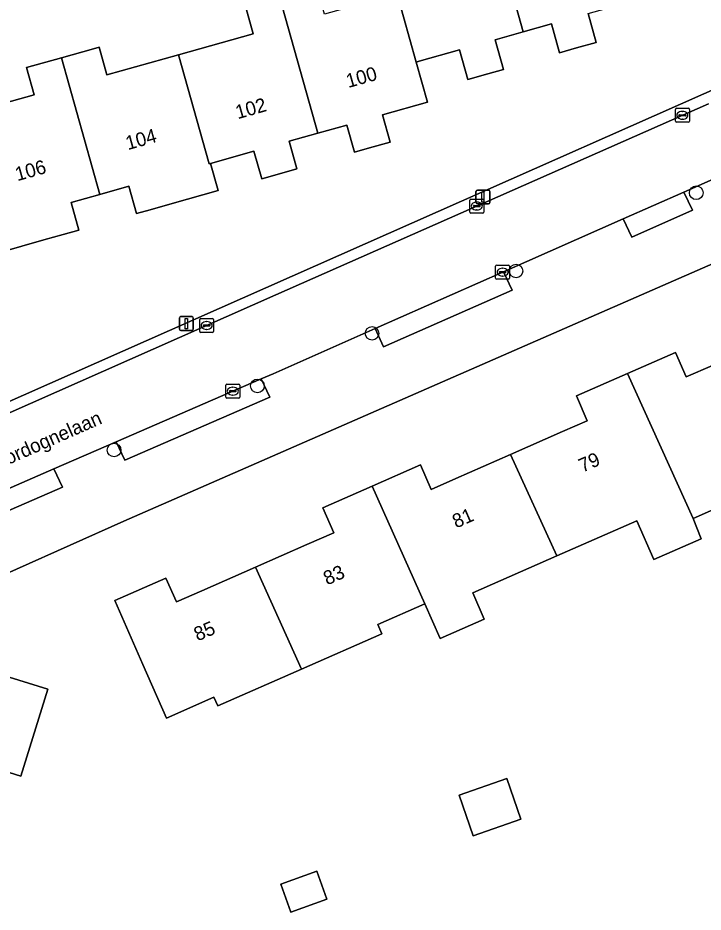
# Model space of a CAD drawing. Extents: x 158455 to 159797, y 387218 to 388672.
# Drawn here: x 159607.9 to 159657, y 387868.7 to 387932.9 of the extents above; entities that cross this region are included whole.
import ezdxf

# ---------------------------------------------------------------- set-up
doc = ezdxf.new("R2010")
doc.units = 0
for name, color, linetype in [('IMGEO_Boom', 7, 'Continuous'), ('IMGEO_Erf', 7, 'Continuous'), ('IMGEO_Kolk', 7, 'Continuous'), ('IMGEO_Lichtmast', 7, 'Continuous'), ('IMGEO_Openbare_ruimte_label', 7, 'Continuous'), ('IMGEO_Pand', 7, 'Continuous'), ('IMGEO_Pand_nummerreeks', 7, 'Continuous'), ('IMGEO_Parkeervlak_open', 7, 'Continuous'), ('IMGEO_Rijbaan_lokaal_open', 7, 'Continuous'), ('IMGEO_Voetpad_open', 7, 'Continuous')]:
    doc.layers.add(name, color=color, linetype=linetype)

msp = doc.modelspace()

# ---------------------------------------------------------------- linework, layer by layer
at = {"layer": 'IMGEO_Boom'}
for centre in [(159656.5, 387920.322), (159643.582, 387914.711), (159633.256, 387910.242), (159625.038, 387906.472), (159614.762, 387901.876)]:
    msp.add_circle(centre, 0.489, dxfattribs=at)
at = {"layer": 'IMGEO_Erf'}
for points in [[(159702.19, 387970.058), (159647.419, 387954.921), (159633.893, 387951.057), (159634.028, 387950.585), (159634.407, 387949.235), (159613.147, 387943.256), (159602.889, 387938.954), (159599.862, 387929.051), (159598.754, 387925.426), (159600.473, 387921.414), (159603.695, 387913.897), (159605.238, 387909.562), (159606.579, 387905.072), (159662.277, 387929.722), (159662.726, 387929.849), (159662.808, 387929.675), (159669.109, 387931.514), (159669.706, 387929.67), (159672.689, 387930.509), (159685.527, 387934.12), (159684.978, 387936.075), (159696.722, 387939.407)], [(159603.538, 387925.807), (159609.028, 387927.353), (159608.481, 387929.295), (159610.99, 387930.001), (159613.294, 387930.65), (159613.685, 387930.76), (159614.244, 387928.775), (159619.383, 387930.221), (159624.732, 387931.727), (159624.176, 387933.703)], [(159648.75, 387933.172), (159649.334, 387931.098), (159647.926, 387930.702), (159646.707, 387930.359), (159646.126, 387932.423), (159644.105, 387931.854), (159642.087, 387931.286), (159642.686, 387929.156), (159641.552, 387928.837), (159640.121, 387928.434), (159639.522, 387930.563), (159636.627, 387929.748), (159636.432, 387929.693), (159637.243, 387926.814), (159634.005, 387925.903), (159634.555, 387923.952), (159633.085, 387923.538), (159631.997, 387923.231), (159631.449, 387925.176), (159629.382, 387924.594), (159627.317, 387924.013), (159627.873, 387922.036), (159626.783, 387921.729), (159625.346, 387921.325), (159624.791, 387923.298), (159621.678, 387922.421), (159622.226, 387920.473), (159618.934, 387919.547), (159617.359, 387919.104), (159616.379, 387918.828), (159615.829, 387920.783), (159613.752, 387920.198), (159611.676, 387919.614), (159612.232, 387917.639), (159611.104, 387917.322), (159609.735, 387916.937), (159604.791, 387915.544)], [(159658.474, 387915.578), (159615.46, 387896.763), (159596.208, 387888.17)], [(159659.412, 387898.349), (159656.272, 387896.968), (159656.857, 387895.516), (159653.465, 387894.024), (159652.238, 387896.802), (159646.507, 387894.281), (159640.475, 387891.628), (159641.302, 387889.743), (159638.151, 387888.361), (159637.046, 387890.857), (159633.669, 387889.371), (159633.965, 387888.697), (159628.196, 387886.159), (159622.203, 387883.523), (159621.923, 387884.158), (159618.518, 387882.661), (159616.826, 387886.508), (159614.813, 387891.084), (159618.477, 387892.695), (159619.229, 387890.985), (159621.049, 387891.786), (159624.898, 387893.479), (159628.591, 387895.103), (159630.509, 387895.947), (159629.726, 387897.726), (159633.262, 387899.282), (159636.722, 387900.804), (159637.494, 387899.049), (159639.261, 387899.826), (159643.187, 387901.553), (159646.92, 387903.195), (159648.689, 387903.973), (159647.906, 387905.753), (159651.571, 387907.365), (159655.009, 387908.877), (159655.784, 387907.116), (159657.676, 387907.948)], [(159599.269, 387888.056), (159610.018, 387884.727), (159608.071, 387878.498), (159604.328, 387879.668)]]:
    msp.add_lwpolyline(points, dxfattribs=at)
for points in [[(159639.498, 387877.125), (159642.918, 387878.321), (159643.938, 387875.405), (159640.518, 387874.209)], [(159627.447, 387868.744), (159626.725, 387870.749), (159629.3, 387871.676), (159630.022, 387869.671)]]:
    msp.add_lwpolyline(points, close=True, dxfattribs=at)
at = {"layer": 'IMGEO_Kolk'}
for p, q in [((159655.007, 387925.45), (159655.007, 387926.302)), ((159655.082, 387926.376), (159655.934, 387926.376)), ((159656.008, 387926.302), (159656.008, 387925.45)), ((159655.266, 387925.87), (159655.266, 387925.882)), ((159655.704, 387925.833), (159655.306, 387925.833)), ((159655.309, 387925.919), (159655.707, 387925.919)), ((159655.518, 387925.596), (159655.493, 387925.596)), ((159655.495, 387926.156), (159655.52, 387926.156)), ((159655.75, 387925.882), (159655.75, 387925.87)), ((159655.934, 387925.376), (159655.082, 387925.376)), ((159640.267, 387918.94), (159640.267, 387919.792)), ((159640.342, 387919.866), (159641.194, 387919.866)), ((159641.268, 387919.792), (159641.268, 387918.94)), ((159640.526, 387919.36), (159640.526, 387919.372)), ((159640.964, 387919.323), (159640.566, 387919.323)), ((159640.569, 387919.409), (159640.967, 387919.409)), ((159640.755, 387919.646), (159640.78, 387919.646)), ((159641.01, 387919.372), (159641.01, 387919.36)), ((159641.194, 387918.866), (159640.342, 387918.866)), ((159640.778, 387919.086), (159640.753, 387919.086)), ((159642.119, 387914.201), (159642.119, 387915.053)), ((159642.194, 387915.127), (159643.046, 387915.127)), ((159642.378, 387914.621), (159642.378, 387914.633)), ((159642.421, 387914.67), (159642.819, 387914.67)), ((159642.607, 387914.907), (159642.632, 387914.907)), ((159642.862, 387914.633), (159642.862, 387914.621)), ((159643.12, 387915.053), (159643.12, 387914.201)), ((159643.046, 387914.127), (159642.194, 387914.127)), ((159642.816, 387914.584), (159642.418, 387914.584)), ((159642.63, 387914.347), (159642.605, 387914.347)), ((159620.899, 387910.38), (159620.899, 387911.232)), ((159620.974, 387911.306), (159621.826, 387911.306)), ((159621.158, 387910.8), (159621.158, 387910.812)), ((159621.201, 387910.849), (159621.599, 387910.849)), ((159621.387, 387911.086), (159621.412, 387911.086)), ((159621.642, 387910.812), (159621.642, 387910.8)), ((159621.9, 387911.232), (159621.9, 387910.38)), ((159621.826, 387910.306), (159620.974, 387910.306)), ((159621.596, 387910.763), (159621.198, 387910.763)), ((159621.41, 387910.526), (159621.385, 387910.526)), ((159622.774, 387905.668), (159622.774, 387906.52)), ((159622.849, 387906.594), (159623.701, 387906.594)), ((159623.262, 387906.374), (159623.287, 387906.374)), ((159623.775, 387906.52), (159623.775, 387905.668)), ((159623.033, 387906.088), (159623.033, 387906.1)), ((159623.471, 387906.051), (159623.073, 387906.051)), ((159623.076, 387906.137), (159623.474, 387906.137)), ((159623.285, 387905.814), (159623.26, 387905.814)), ((159623.517, 387906.1), (159623.517, 387906.088)), ((159623.701, 387905.594), (159622.849, 387905.594))]:
    msp.add_line(p, q, dxfattribs=at)
for points in [[(159655.007, 387925.45), (159655.007, 387926.302)], [(159655.082, 387926.376), (159655.934, 387926.376)], [(159656.008, 387926.302), (159656.008, 387925.45)], [(159655.934, 387925.376), (159655.082, 387925.376)], [(159640.267, 387918.94), (159640.267, 387919.792)], [(159640.342, 387919.866), (159641.194, 387919.866)], [(159641.268, 387919.792), (159641.268, 387918.94)], [(159641.194, 387918.866), (159640.342, 387918.866)], [(159642.119, 387914.201), (159642.119, 387915.053)], [(159642.194, 387915.127), (159643.046, 387915.127)], [(159643.12, 387915.053), (159643.12, 387914.201)], [(159643.046, 387914.127), (159642.194, 387914.127)], [(159620.899, 387910.38), (159620.899, 387911.232)], [(159620.974, 387911.306), (159621.826, 387911.306)], [(159621.9, 387911.232), (159621.9, 387910.38)], [(159621.826, 387910.306), (159620.974, 387910.306)], [(159622.774, 387905.668), (159622.774, 387906.52)], [(159622.849, 387906.594), (159623.701, 387906.594)], [(159623.775, 387906.52), (159623.775, 387905.668)], [(159623.701, 387905.594), (159622.849, 387905.594)]]:
    msp.add_lwpolyline(points, dxfattribs=at)
for centre, radius, start, end in [((159655.084, 387926.3), 0.0765, 91.55205, 178.44795), ((159655.084, 387926.3), 0.0765, 91.55205, 178.44795), ((159655.932, 387926.3), 0.0765, 1.55205, 88.44795), ((159655.932, 387926.3), 0.0765, 1.55205, 88.44795), ((159655.306, 387925.879), 0.0403, 85.87752, 175.75265), ((159655.303, 387925.869), 0.0366, 178.93798, 274.71019), ((159655.707, 387925.876), 0.043, 264.86636, 352.45326), ((159655.711, 387925.881), 0.0386, 1.73085, 96.63898), ((159655.084, 387925.452), 0.0765, 181.55205, 268.44795), ((159655.084, 387925.452), 0.0765, 181.55205, 268.44795), ((159655.932, 387925.452), 0.0765, 271.55205, 358.44795), ((159655.932, 387925.452), 0.0765, 271.55205, 358.44795), ((159640.344, 387919.79), 0.0765, 91.55205, 178.44795), ((159640.344, 387919.79), 0.0765, 91.55205, 178.44795), ((159641.192, 387919.79), 0.0765, 1.55205, 88.44795), ((159641.192, 387919.79), 0.0765, 1.55205, 88.44795), ((159640.566, 387919.369), 0.0403, 85.87752, 175.75265), ((159640.563, 387919.359), 0.0366, 178.93798, 274.71019), ((159640.967, 387919.366), 0.043, 264.86636, 352.45326), ((159640.971, 387919.371), 0.0386, 1.73085, 96.63898), ((159640.344, 387918.942), 0.0765, 181.55205, 268.44795), ((159640.344, 387918.942), 0.0765, 181.55205, 268.44795), ((159641.192, 387918.942), 0.0765, 271.55205, 358.44795), ((159641.192, 387918.942), 0.0765, 271.55205, 358.44795), ((159642.196, 387915.051), 0.0765, 91.55205, 178.44795), ((159642.196, 387915.051), 0.0765, 91.55205, 178.44795), ((159642.418, 387914.63), 0.0403, 85.87752, 175.75265), ((159642.823, 387914.632), 0.0386, 1.73085, 96.63898), ((159643.044, 387915.051), 0.0765, 1.55205, 88.44795), ((159643.044, 387915.051), 0.0765, 1.55205, 88.44795), ((159642.196, 387914.203), 0.0765, 181.55205, 268.44795), ((159642.196, 387914.203), 0.0765, 181.55205, 268.44795), ((159642.415, 387914.62), 0.0366, 178.93798, 274.71019), ((159642.819, 387914.627), 0.043, 264.86636, 352.45326), ((159643.044, 387914.203), 0.0765, 271.55205, 358.44795), ((159643.044, 387914.203), 0.0765, 271.55205, 358.44795), ((159620.976, 387911.23), 0.0765, 91.55205, 178.44795), ((159620.976, 387911.23), 0.0765, 91.55205, 178.44795), ((159621.198, 387910.809), 0.0403, 85.87752, 175.75265), ((159621.195, 387910.799), 0.0366, 178.93798, 274.71019), ((159621.599, 387910.806), 0.043, 264.86636, 352.45326), ((159621.603, 387910.811), 0.0386, 1.73085, 96.63898), ((159621.824, 387911.23), 0.0765, 1.55205, 88.44795), ((159621.824, 387911.23), 0.0765, 1.55205, 88.44795), ((159620.976, 387910.382), 0.0765, 181.55205, 268.44795), ((159620.976, 387910.382), 0.0765, 181.55205, 268.44795), ((159621.824, 387910.382), 0.0765, 271.55205, 358.44795), ((159621.824, 387910.382), 0.0765, 271.55205, 358.44795), ((159622.851, 387906.518), 0.0765, 91.55205, 178.44795), ((159622.851, 387906.518), 0.0765, 91.55205, 178.44795), ((159623.699, 387906.518), 0.0765, 1.55205, 88.44795), ((159623.699, 387906.518), 0.0765, 1.55205, 88.44795), ((159622.851, 387905.67), 0.0765, 181.55205, 268.44795), ((159622.851, 387905.67), 0.0765, 181.55205, 268.44795), ((159623.073, 387906.097), 0.0403, 85.87752, 175.75265), ((159623.07, 387906.087), 0.0366, 178.93798, 274.71019), ((159623.474, 387906.094), 0.043, 264.86636, 352.45326), ((159623.478, 387906.099), 0.0386, 1.73085, 96.63898), ((159623.699, 387905.67), 0.0765, 271.55205, 358.44795), ((159623.699, 387905.67), 0.0765, 271.55205, 358.44795)]:
    msp.add_arc(centre, radius, start, end, dxfattribs=at)
for centre, major_axis, ratio, start_param, end_param in [((159655.494, 387925.876), (-0.387, 0.002), 0.722429, 4.712389, 7.853982), ((159655.519, 387925.876), (-0.39, 0.002), 0.717154, 1.570796, 4.712389), ((159640.754, 387919.366), (-0.387, 0.002), 0.722429, 4.712389, 7.853982), ((159640.779, 387919.366), (-0.39, 0.002), 0.717154, 1.570796, 4.712389), ((159642.606, 387914.627), (-0.387, 0.002), 0.722429, 4.712389, 7.853982), ((159642.631, 387914.627), (-0.39, 0.002), 0.717154, 1.570796, 4.712389), ((159621.386, 387910.806), (-0.387, 0.002), 0.722429, 4.712389, 7.853982), ((159621.411, 387910.806), (-0.39, 0.002), 0.717154, 1.570796, 4.712389), ((159623.261, 387906.094), (-0.387, 0.002), 0.722429, 4.712389, 7.853982), ((159623.286, 387906.094), (-0.39, 0.002), 0.717154, 1.570796, 4.712389)]:
    msp.add_ellipse(centre, major_axis=major_axis, ratio=ratio, start_param=start_param, end_param=end_param, dxfattribs=at)
at = {"layer": 'IMGEO_Lichtmast'}
for p, q in [((159640.71, 387919.618), (159640.71, 387920.418)), ((159640.71, 387920.418), (159640.71, 387919.618)), ((159640.81, 387920.518), (159641.6, 387920.518)), ((159641.6, 387920.518), (159640.81, 387920.518)), ((159641.7, 387920.418), (159641.7, 387919.618)), ((159641.7, 387919.618), (159641.7, 387920.418)), ((159641.6, 387919.518), (159640.81, 387919.518)), ((159640.81, 387919.518), (159641.6, 387919.518)), ((159619.547, 387911.442), (159620.337, 387911.442)), ((159620.337, 387911.442), (159619.547, 387911.442)), ((159619.447, 387910.542), (159619.447, 387911.342)), ((159619.447, 387911.342), (159619.447, 387910.542)), ((159620.437, 387911.342), (159620.437, 387910.542)), ((159620.437, 387910.542), (159620.437, 387911.342)), ((159620.337, 387910.442), (159619.547, 387910.442)), ((159619.547, 387910.442), (159620.337, 387910.442))]:
    msp.add_line(p, q, dxfattribs=at)
for points in [[(159641.13, 387920.393), (159641.28, 387920.393), (159641.28, 387919.643), (159641.13, 387919.643), (159641.13, 387920.393)], [(159619.867, 387911.317), (159620.017, 387911.317), (159620.017, 387910.567), (159619.867, 387910.567), (159619.867, 387911.317)]]:
    msp.add_lwpolyline(points, dxfattribs=at)
for centre, start, end in [((159640.81, 387920.418), 90, 180), ((159640.81, 387920.418), 90, 180), ((159641.6, 387920.418), 0, 90), ((159641.6, 387920.418), 360, 90), ((159640.81, 387919.618), 180, 270), ((159640.81, 387919.618), 180, 270), ((159641.6, 387919.618), 270, 0), ((159641.6, 387919.618), 270, 0), ((159619.547, 387911.342), 90, 180), ((159619.547, 387911.342), 90, 180), ((159620.337, 387911.342), 0, 90), ((159620.337, 387911.342), 360, 90), ((159619.547, 387910.542), 180, 270), ((159619.547, 387910.542), 180, 270), ((159620.337, 387910.542), 270, 0), ((159620.337, 387910.542), 270, 0)]:
    msp.add_arc(centre, 0.1, start, end, dxfattribs=at)
at = {"layer": 'IMGEO_Pand'}
for points in [[(159641.313, 387941.777), (159640.731, 387943.858), (159638.421, 387943.208), (159633.049, 387941.696), (159635.051, 387934.591), (159636.432, 387929.693), (159636.627, 387929.748), (159639.522, 387930.563), (159640.121, 387928.434), (159641.552, 387928.837), (159642.686, 387929.156), (159642.087, 387931.286), (159644.105, 387931.854)], [(159649.743, 387941.857), (159644.88, 387940.488), (159644.282, 387942.613), (159641.313, 387941.777), (159644.105, 387931.854), (159646.126, 387932.423), (159646.707, 387930.359), (159647.926, 387930.702), (159649.334, 387931.098), (159648.75, 387933.172), (159651.932, 387934.068)], [(159635.051, 387934.591), (159634.749, 387934.506), (159629.842, 387933.125), (159629.275, 387935.138), (159626.621, 387934.391), (159629.382, 387924.594), (159631.449, 387925.176), (159631.997, 387923.231), (159633.085, 387923.538), (159634.555, 387923.952), (159634.005, 387925.903), (159637.243, 387926.814), (159636.432, 387929.693)], [(159626.621, 387934.391), (159624.176, 387933.703), (159624.732, 387931.727), (159619.383, 387930.221), (159621.588, 387922.396), (159621.678, 387922.421), (159624.791, 387923.298), (159625.346, 387921.325), (159626.783, 387921.729), (159627.873, 387922.036), (159627.317, 387924.013), (159629.382, 387924.594)], [(159619.383, 387930.221), (159614.244, 387928.775), (159613.685, 387930.76), (159613.294, 387930.65), (159610.99, 387930.001), (159613.752, 387920.198), (159615.829, 387920.783), (159616.379, 387918.828), (159617.359, 387919.104), (159618.934, 387919.547), (159622.226, 387920.473), (159621.678, 387922.421), (159621.588, 387922.396)], [(159610.99, 387930.001), (159608.481, 387929.295), (159609.028, 387927.353), (159603.538, 387925.807), (159605.482, 387918.897), (159603.967, 387918.471), (159604.791, 387915.544), (159609.735, 387916.937), (159611.104, 387917.322), (159612.232, 387917.639), (159611.676, 387919.614), (159613.752, 387920.198)], [(159656.272, 387896.968), (159659.412, 387898.349), (159658.832, 387899.663), (159660.222, 387900.274), (159664.798, 387902.287), (159661.557, 387909.655), (159657.676, 387907.948), (159655.784, 387907.116), (159655.009, 387908.877), (159651.571, 387907.365)], [(159656.272, 387896.968), (159651.571, 387907.365), (159647.906, 387905.753), (159648.689, 387903.973), (159646.92, 387903.195), (159643.187, 387901.553), (159646.507, 387894.281), (159652.238, 387896.802), (159653.465, 387894.024), (159656.857, 387895.516)], [(159646.507, 387894.281), (159643.187, 387901.553), (159639.261, 387899.826), (159637.494, 387899.049), (159636.722, 387900.804), (159633.262, 387899.282), (159637.046, 387890.857), (159638.151, 387888.361), (159641.302, 387889.743), (159640.475, 387891.628)], [(159624.898, 387893.479), (159628.196, 387886.159), (159633.965, 387888.697), (159633.669, 387889.371), (159637.046, 387890.857), (159633.262, 387899.282), (159629.726, 387897.726), (159630.509, 387895.947), (159628.591, 387895.103)], [(159624.898, 387893.479), (159621.049, 387891.786), (159619.229, 387890.985), (159618.477, 387892.695), (159614.813, 387891.084), (159616.826, 387886.508), (159618.518, 387882.661), (159621.923, 387884.158), (159622.203, 387883.523), (159628.196, 387886.159)], [(159594.446, 387879.069), (159603.303, 387876.355), (159604.328, 387879.668), (159608.071, 387878.498), (159610.018, 387884.727), (159599.269, 387888.056), (159597.992, 387883.933), (159597.447, 387882.173), (159595.585, 387882.749)], [(159639.498, 387877.125), (159640.518, 387874.209), (159643.938, 387875.405), (159642.918, 387878.321)], [(159626.725, 387870.749), (159627.447, 387868.744), (159630.022, 387869.671), (159629.3, 387871.676)]]:
    msp.add_lwpolyline(points, close=True, dxfattribs=at)
at = {"layer": 'IMGEO_Parkeervlak_open'}
for points in [[(159655.62, 387920.375), (159651.262, 387918.448), (159651.875, 387917.136), (159656.24, 387919.066)], [(159642.686, 387914.655), (159633.471, 387910.58), (159634.084, 387909.268), (159643.298, 387913.343)], [(159614.917, 387902.46), (159615.529, 387901.148), (159625.924, 387905.665), (159625.311, 387906.978)], [(159610.453, 387900.52), (159600.083, 387896.013), (159598.053, 387895.311), (159598.736, 387893.849), (159611.065, 387899.208)]]:
    msp.add_lwpolyline(points, close=True, dxfattribs=at)
at = {"layer": 'IMGEO_Rijbaan_lokaal_open'}
for points in [[(159657.385, 387926.706), (159626.351, 387912.999), (159607.091, 387904.47), (159598.127, 387900.501)], [(159598.053, 387895.311), (159600.083, 387896.013), (159610.453, 387900.52), (159614.917, 387902.46), (159625.311, 387906.978), (159626.165, 387907.349), (159633.471, 387910.58), (159642.686, 387914.655), (159651.262, 387918.448), (159655.62, 387920.375), (159659.615, 387922.142)]]:
    msp.add_lwpolyline(points, dxfattribs=at)
at = {"layer": 'IMGEO_Voetpad_open'}
for points in [[(159669.148, 387924.96), (159668.751, 387925.011), (159666.737, 387926.672), (159666.823, 387927.013), (159666.37, 387928.378), (159668.025, 387928.824), (159668.448, 387927.406), (159673.229, 387928.756), (159672.689, 387930.509), (159669.706, 387929.67), (159669.109, 387931.514), (159662.808, 387929.675), (159662.726, 387929.849), (159662.277, 387929.722), (159606.579, 387905.072), (159598.485, 387901.496), (159596.639, 387900.927), (159594.957, 387900.655), (159593.339, 387906.166), (159592.821, 387906.018), (159591.354, 387906.466)], [(159626.351, 387912.999), (159657.385, 387926.706)], [(159659.615, 387922.142), (159655.62, 387920.375), (159656.24, 387919.066), (159651.875, 387917.136), (159651.262, 387918.448), (159642.686, 387914.655), (159643.298, 387913.343), (159634.084, 387909.268), (159633.471, 387910.58), (159626.165, 387907.349), (159625.311, 387906.978), (159625.924, 387905.665), (159615.529, 387901.148), (159614.917, 387902.46), (159610.453, 387900.52), (159611.065, 387899.208), (159598.736, 387893.849), (159598.053, 387895.311)], [(159595.67, 387894.925), (159596.208, 387888.17), (159615.46, 387896.763), (159658.474, 387915.578)], [(159598.127, 387900.501), (159607.091, 387904.47), (159626.351, 387912.999)]]:
    msp.add_lwpolyline(points, dxfattribs=at)

# ---------------------------------------------------------------- texts
at = {"layer": 'IMGEO_Openbare_ruimte_label'}
msp.add_text('Dordognelaan', height=1, rotation=23.77048, dxfattribs=at).set_placement((159606.29, 387900.417))
at = {"layer": 'IMGEO_Pand_nummerreeks'}
for s, rotation, p in [('100', 15.75634, (159631.556, 387927.828)), ('102', 15.75634, (159623.625, 387925.59)), ('104', 15.6704, (159615.75, 387923.376)), ('106', 15.74896, (159607.829, 387921.146)), ('79', 23.79964, (159648.347, 387900.244)), ('81', 23.82253, (159639.287, 387896.246)), ('83', 23.82253, (159630.039, 387892.163)), ('85', 22.98871, (159620.746, 387888.153))]:
    msp.add_text(s, height=1, rotation=rotation, dxfattribs=at).set_placement(p)

doc.saveas('drawing.dxf')
